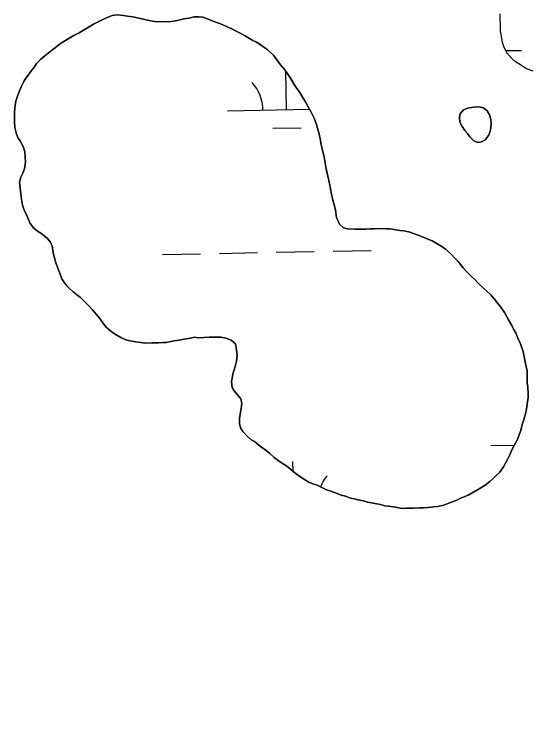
# Model space of a CAD drawing. Extents: x 3925854 to 3964121, y 224593 to 250589.
# Drawn here: x 3956046 to 3956482, y 232840 to 233447 of the extents above; entities that cross this region are included whole.
import ezdxf

# ---------------------------------------------------------------- set-up
doc = ezdxf.new("R2010")
doc.units = 0
for name, color, linetype in [('V-GRID-MAJR', 7, 'Continuous'), ('V-TOPO-SHOR', 7, 'Continuous'), ('V-WETL-SWMP', 7, 'Continuous')]:
    doc.layers.add(name, color=color, linetype=linetype)

msp = doc.modelspace()

# ---------------------------------------------------------------- linework, layer by layer
at = {"layer": 'V-GRID-MAJR'}
msp.add_spline([(3956721.012, 230511.505), (3956609.098, 236569.464), (3956497.148, 242629.345), (3956385.198, 248689.215), (3956385.162, 248691.149)], degree=3, dxfattribs=at)
at = {"layer": 'V-TOPO-SHOR'}
for points in [[(3956213.213, 233441.328), (3956209.803, 233442.692), (3956205.394, 233444.244), (3956201.595, 233444.605), (3956197.599, 233444.564), (3956193.613, 233443.525), (3956189.227, 233442.88), (3956185.045, 233441.639), (3956180.658, 233440.797), (3956175.87, 233440.349), (3956171.274, 233440.5), (3956166.68, 233440.255), (3956162.678, 233441.012), (3956158.476, 233441.77), (3956155.07, 233442.735), (3956149.866, 233443.681), (3956146.063, 233444.441), (3956141.662, 233445.194), (3956138.26, 233445.76), (3956133.06, 233446.304), (3956128.673, 233445.661), (3956123.9, 233443.615), (3956118.132, 233440.959), (3956112.967, 233438.311), (3956109.394, 233436.077), (3956104.429, 233433.23), (3956100.853, 233431.196), (3956096.485, 233428.755), (3956093.11, 233426.724), (3956087.945, 233423.875), (3956084.174, 233421.438), (3956080.806, 233418.808), (3956076.251, 233414.966), (3956071.889, 233411.724), (3956068.522, 233408.894), (3956064.764, 233405.261), (3956062.603, 233401.644), (3956060.629, 233399.225), (3956058.658, 233396.61), (3956055.898, 233392.985), (3956054.13, 233389.97), (3956052.172, 233386.157), (3956049.832, 233380.74), (3956048.474, 233376.73), (3956047.509, 233373.324), (3956046.743, 233369.92), (3956046.205, 233364.122), (3956046.25, 233359.727), (3956046.286, 233355.932), (3956046.536, 233351.142), (3956047.988, 233345.762), (3956049.217, 233342.778), (3956051.251, 233339.405), (3956053.489, 233335.231), (3956054.933, 233330.652), (3956055.378, 233326.263), (3956055.619, 233322.269), (3956054.88, 233316.469), (3956053.317, 233312.859), (3956051.556, 233309.244), (3956050.598, 233305.238), (3956051.275, 233297.657), (3956052.146, 233290.673), (3956053.194, 233285.69), (3956054.227, 233282.305), (3956056.068, 233278.129), (3956057.497, 233274.946), (3956059.338, 233270.77), (3956062.175, 233266.805), (3956065.601, 233263.842), (3956068.415, 233262.075), (3956071.032, 233260.102), (3956074.256, 233257.538), (3956076.48, 233254.765), (3956078.112, 233251.386), (3956078.749, 233247.597), (3956079.181, 233244.404), (3956080.015, 233241.218), (3956081.055, 233237.034), (3956083.103, 233232.059), (3956084.75, 233227.283), (3956086.384, 233223.703), (3956088.008, 233221.125), (3956090.439, 233217.754), (3956092.659, 233215.579), (3956095.885, 233212.613), (3956098.504, 233210.445), (3956101.927, 233207.882), (3956105.154, 233204.718), (3956108.785, 233201.161), (3956111.816, 233197.794), (3956115.253, 233193.835), (3956118.288, 233190.071), (3956121.327, 233185.707), (3956123.754, 233182.735), (3956127.586, 233179.378), (3956130.803, 233177.214), (3956136.026, 233174.271), (3956140.241, 233172.317), (3956143.646, 233171.35), (3956148.648, 233170.603)], [(3956483.917, 233398.703), (3956478.503, 233400.845), (3956473.477, 233403.991), (3956469.055, 233406.741), (3956466.636, 233408.914), (3956461.787, 233414.259), (3956459.337, 233419.427), (3956458.102, 233423.011), (3956457.25, 233428.194), (3956456.409, 233432.38), (3956456.347, 233438.573), (3956456.298, 233443.368), (3956456.261, 233446.962)], [(3956236.691, 233430.779), (3956233.48, 233432.345), (3956229.662, 233434.504), (3956225.249, 233436.456), (3956221.636, 233438.016), (3956213.213, 233441.328)], [(3956472.443, 233092.795), (3956473.612, 233095.605), (3956474.179, 233098.605), (3956475.338, 233102.613), (3956477.083, 233107.823), (3956478.036, 233112.427), (3956478.603, 233115.63), (3956479.357, 233120.031), (3956479.721, 233123.431), (3956479.887, 233126.628), (3956479.631, 233132.219), (3956478.994, 233136.01), (3956478.955, 233139.805), (3956478.892, 233145.996), (3956478.255, 233149.785), (3956477.415, 233153.77), (3956476.16, 233159.351), (3956475.531, 233162.341), (3956473.469, 233168.712), (3956471.22, 233173.683), (3956469.377, 233178.059), (3956467.548, 233181.238), (3956465.92, 233184.216), (3956463.274, 233188.984), (3956461.445, 233192.162), (3956459.813, 233195.341), (3956456.773, 233199.705), (3956454.547, 233202.478), (3956452.12, 233205.449), (3956448.278, 233210.004), (3956445.251, 233212.97), (3956442.226, 233215.737), (3956437.59, 233220.084), (3956434.964, 233222.853), (3956432.14, 233225.62), (3956427.499, 233230.169), (3956424.874, 233232.938), (3956420.624, 233238.289), (3956417.595, 233241.453), (3956414.769, 233244.421), (3956410.132, 233248.568), (3956406.913, 233250.933), (3956403.497, 233252.895), (3956398.676, 233255.644), (3956395.264, 233257.206), (3956392.054, 233258.374), (3956387.041, 233260.319), (3956383.631, 233261.683), (3956380.223, 233262.847), (3956375.019, 233263.994), (3956371.619, 233264.358), (3956368.218, 233264.921), (3956363.413, 233265.872), (3956359.819, 233265.837), (3956356.02, 233266.197), (3956350.032, 233265.736), (3956346.435, 233265.898), (3956342.843, 233265.464), (3956337.449, 233265.607), (3956333.852, 233265.573), (3956327.461, 233265.706), (3956324.055, 233266.67), (3956320.626, 233269.832), (3956318.173, 233275.401), (3956317.112, 233281.582), (3956316.276, 233285.17), (3956315.238, 233288.953), (3956313.976, 233295.133), (3956312.934, 233299.516), (3956312.088, 233304.104), (3956310.628, 233310.28), (3956309.991, 233313.869), (3956309.153, 233317.655), (3956308.299, 233323.041), (3956307.665, 233326.63), (3956306.624, 233330.615), (3956305.162, 233336.992), (3956304.314, 233341.777), (3956303.265, 233346.759), (3956300.789, 233354.525), (3956299.145, 233359.103), (3956297.103, 233363.477), (3956293.847, 233369.236), (3956291.811, 233373.013), (3956289.982, 233375.988), (3956287.137, 233380.754), (3956284.706, 233384.125), (3956282.474, 233387.498), (3956279.226, 233392.86), (3956276.994, 233396.233), (3956274.561, 233399.803), (3956270.919, 233404.161), (3956268.693, 233407.134), (3956264.845, 233412.289), (3956259.602, 233417.03), (3956254.57, 233420.774), (3956250.552, 233423.129), (3956247.539, 233424.696), (3956244.529, 233426.265), (3956240.91, 233428.425), (3956236.691, 233430.779)], [(3956433.483, 233368.46), (3956428.898, 233367.614), (3956425.316, 233366.179), (3956422.555, 233362.754), (3956421.785, 233359.752), (3956422.027, 233355.758), (3956424.063, 233351.984), (3956426.492, 233348.811), (3956428.517, 233346.235), (3956430.545, 233343.259), (3956433.973, 233340.099), (3956437.383, 233338.537), (3956440.373, 233339.165), (3956443.553, 233340.796), (3956446.312, 233344.421), (3956447.877, 233347.83), (3956448.245, 233350.831), (3956448.606, 233354.63), (3956448.37, 233358.023), (3956447.131, 233362.007), (3956445.3, 233365.384), (3956442.081, 233367.747), (3956438.276, 233368.708), (3956433.483, 233368.46)], [(3956148.648, 233170.603), (3956153.051, 233169.849), (3956156.049, 233169.48), (3956162.84, 233169.548), (3956167.833, 233169.8), (3956171.628, 233169.839), (3956174.622, 233170.068), (3956180.801, 233171.33), (3956185.389, 233171.977), (3956189.376, 233172.616), (3956194.959, 233173.671), (3956198.346, 233174.504), (3956201.349, 233173.937), (3956206.141, 233174.185), (3956210.733, 233174.43), (3956215.525, 233174.48), (3956220.319, 233174.529), (3956224.923, 233173.576), (3956229.136, 233171.821), (3956232.761, 233168.862), (3956233.613, 233163.875), (3956234.262, 233158.888), (3956233.709, 233154.288), (3956232.368, 233148.683), (3956230.813, 233144.472), (3956229.49, 233137.069), (3956230.14, 233132.08), (3956231.569, 233129.098), (3956234.397, 233125.932), (3956237.228, 233122.565), (3956238.069, 233118.379), (3956237.512, 233114.176), (3956236.761, 233109.574), (3956236.2, 233105.773), (3956236.241, 233101.78), (3956237.078, 233097.993), (3956238.907, 233094.814), (3956242.542, 233091.056), (3956246.169, 233087.898), (3956248.979, 233086.528), (3956252.207, 233083.565), (3956254.822, 233081.595), (3956258.648, 233078.836), (3956261.666, 233076.47), (3956265.498, 233072.913), (3956268.92, 233070.351), (3956271.538, 233068.381), (3956274.35, 233066.81), (3956277.569, 233064.447), (3956281.401, 233061.09), (3956285.024, 233058.329), (3956287.84, 233056.361), (3956294.672, 233052.234), (3956298.084, 233050.873), (3956301.693, 233049.511), (3956306.309, 233047.36), (3956309.721, 233045.798), (3956313.327, 233044.634), (3956318.74, 233042.693), (3956321.951, 233041.327), (3956325.556, 233040.364), (3956329.767, 233038.81), (3956332.972, 233038.044), (3956335.974, 233037.274), (3956340.977, 233036.326), (3956344.184, 233035.361), (3956347.385, 233034.794), (3956351.989, 233033.841), (3956355.192, 233033.274), (3956358.998, 233032.316), (3956361.998, 233031.947), (3956368.199, 233031.009), (3956373.004, 233030.061), (3956377.194, 233030.302), (3956383.187, 233030.364), (3956388.18, 233030.413), (3956391.774, 233030.651), (3956395.366, 233030.886), (3956399.757, 233031.331), (3956403.347, 233031.767), (3956408.731, 233032.819), (3956412.909, 233034.462), (3956419.674, 233037.126), (3956422.656, 233038.556), (3956425.838, 233039.787), (3956429.815, 233041.624), (3956435.179, 233044.475), (3956438.554, 233046.506), (3956443.517, 233049.554), (3956447.479, 233052.789), (3956450.054, 233055.014), (3956452.425, 233057.434), (3956455.788, 233060.664), (3956458.94, 233065.092), (3956460.707, 233068.106), (3956462.665, 233071.922), (3956464.035, 233074.732), (3956465.983, 233079.547), (3956467.945, 233083.161), (3956470.691, 233088.183), (3956472.443, 233092.795)]]:
    msp.add_lwpolyline(points, dxfattribs=at)
at = {"layer": 'V-WETL-SWMP'}
for p, q in [((3956456.298, 233443.367), (3956456.261, 233446.962)), ((3956456.347, 233438.573), (3956456.298, 233443.367)), ((3956456.409, 233432.381), (3956456.347, 233438.573)), ((3956457.251, 233428.195), (3956456.409, 233432.381)), ((3956458.103, 233423.01), (3956457.251, 233428.195)), ((3956459.338, 233419.427), (3956458.103, 233423.01)), ((3956461.787, 233414.259), (3956459.338, 233419.427)), ((3956460.943, 233416.04), (3956474.125, 233416.279)), ((3956466.636, 233408.914), (3956461.787, 233414.259)), ((3956469.055, 233406.742), (3956466.636, 233408.914)), ((3956473.477, 233403.99), (3956469.055, 233406.742)), ((3956478.503, 233400.845), (3956473.477, 233403.99)), ((3956275.938, 233366.238), (3956275.348, 233398.646)), ((3956483.918, 233398.703), (3956478.503, 233400.845)), ((3956225.946, 233365.329), (3956295.342, 233366.591)), ((3956264.22, 233350.591), (3956288.216, 233351.028)), ((3956171.294, 233244.244), (3956203.289, 233244.826)), ((3956219.286, 233245.117), (3956251.281, 233245.699)), ((3956267.278, 233245.99), (3956299.273, 233246.572)), ((3956315.271, 233246.862), (3956347.265, 233247.444)), ((3956448.178, 233083.078), (3956468.097, 233083.44)), ((3956281.488, 233061.022), (3956281.331, 233069.612))]:
    msp.add_line(p, q, dxfattribs=at)
for points in [[(3956148.648, 233170.603), (3956143.647, 233171.351), (3956140.241, 233172.316), (3956136.026, 233174.27), (3956130.803, 233177.213), (3956127.585, 233179.378), (3956123.755, 233182.735), (3956121.328, 233185.707), (3956118.287, 233190.07), (3956115.253, 233193.835), (3956111.817, 233197.795), (3956108.786, 233201.16), (3956105.154, 233204.719), (3956101.926, 233207.882), (3956098.504, 233210.444), (3956095.885, 233212.614), (3956092.659, 233215.578), (3956090.44, 233217.753), (3956088.008, 233221.124), (3956086.384, 233223.704), (3956084.75, 233227.283), (3956083.103, 233232.06), (3956081.055, 233237.033), (3956080.014, 233241.218), (3956079.182, 233244.405), (3956078.75, 233247.597), (3956078.113, 233251.386), (3956076.48, 233254.765), (3956074.255, 233257.539), (3956071.033, 233260.103), (3956068.416, 233262.074), (3956065.601, 233263.843), (3956062.175, 233266.805), (3956059.338, 233270.771), (3956057.498, 233274.947), (3956056.067, 233278.129), (3956054.227, 233282.305), (3956053.194, 233285.69), (3956052.145, 233290.673), (3956051.275, 233297.656), (3956050.598, 233305.239), (3956051.556, 233309.244), (3956053.317, 233312.858), (3956054.879, 233316.469), (3956055.619, 233322.27), (3956055.378, 233326.262), (3956054.934, 233330.652), (3956053.489, 233335.232), (3956051.25, 233339.404), (3956049.218, 233342.779), (3956047.989, 233345.763), (3956046.536, 233351.142), (3956046.287, 233355.933), (3956046.249, 233359.728), (3956046.204, 233364.122), (3956046.744, 233369.921), (3956047.509, 233373.324), (3956048.473, 233376.73), (3956049.831, 233380.739), (3956052.173, 233386.156), (3956054.131, 233389.971), (3956055.898, 233392.985), (3956058.658, 233396.609), (3956060.629, 233399.226), (3956062.602, 233401.643), (3956064.763, 233405.261), (3956068.521, 233408.894), (3956071.888, 233411.725), (3956076.25, 233414.966), (3956080.805, 233418.807), (3956084.174, 233421.438), (3956087.945, 233423.874), (3956093.109, 233426.723), (3956096.484, 233428.755), (3956100.854, 233431.196), (3956104.429, 233433.23), (3956109.394, 233436.077), (3956112.967, 233438.311), (3956118.133, 233440.96), (3956123.899, 233443.615), (3956128.673, 233445.661), (3956133.061, 233446.305), (3956138.26, 233445.759), (3956141.661, 233445.194), (3956146.064, 233444.44), (3956149.867, 233443.68), (3956155.07, 233442.734), (3956158.476, 233441.77), (3956162.678, 233441.013), (3956166.681, 233440.255), (3956171.273, 233440.501), (3956175.869, 233440.348), (3956180.658, 233440.797), (3956185.044, 233441.64), (3956189.226, 233442.881), (3956193.614, 233443.525), (3956197.599, 233444.564), (3956201.594, 233444.605), (3956205.393, 233444.244), (3956209.803, 233442.691), (3956213.213, 233441.327)], [(3956213.213, 233441.327), (3956221.636, 233438.017), (3956225.248, 233436.456), (3956229.662, 233434.503), (3956233.479, 233432.345), (3956236.691, 233430.779), (3956240.91, 233428.425), (3956244.528, 233426.265), (3956247.54, 233424.697), (3956250.552, 233423.13), (3956254.571, 233420.774), (3956259.603, 233417.03), (3956264.845, 233412.289), (3956268.693, 233407.134), (3956270.92, 233404.161), (3956274.56, 233399.803), (3956276.993, 233396.232), (3956279.225, 233392.859), (3956282.475, 233387.499), (3956284.707, 233384.126), (3956287.138, 233380.754), (3956289.983, 233375.989), (3956291.811, 233373.012), (3956293.847, 233369.237), (3956297.102, 233363.477), (3956299.144, 233359.103), (3956300.789, 233354.526), (3956303.265, 233346.76), (3956304.314, 233341.777), (3956305.162, 233336.992), (3956306.625, 233330.615), (3956307.664, 233326.63), (3956308.3, 233323.041), (3956309.154, 233317.656), (3956309.991, 233313.869), (3956310.627, 233310.28), (3956312.088, 233304.103), (3956312.934, 233299.517), (3956313.977, 233295.133), (3956315.238, 233288.953), (3956316.276, 233285.169), (3956317.111, 233281.582), (3956318.173, 233275.4), (3956320.626, 233269.832), (3956324.054, 233266.671), (3956327.46, 233265.706), (3956333.853, 233265.572), (3956337.449, 233265.608), (3956342.843, 233265.463), (3956346.435, 233265.899), (3956350.032, 233265.736), (3956356.02, 233266.197), (3956359.819, 233265.836), (3956363.414, 233265.872), (3956368.218, 233264.922), (3956371.619, 233264.358), (3956375.019, 233263.993), (3956380.224, 233262.847), (3956383.632, 233261.683), (3956387.041, 233260.32), (3956392.055, 233258.373), (3956395.263, 233257.207), (3956398.675, 233255.644), (3956403.497, 233252.896), (3956406.912, 233250.933), (3956410.133, 233248.569), (3956414.769, 233244.421), (3956417.596, 233241.454), (3956420.624, 233238.289), (3956424.874, 233232.938), (3956427.499, 233230.169), (3956432.139, 233225.621), (3956434.964, 233222.854), (3956437.589, 233220.084), (3956442.227, 233215.736), (3956445.252, 233212.97), (3956448.278, 233210.005), (3956452.12, 233205.45), (3956454.547, 233202.478), (3956456.773, 233199.704), (3956459.813, 233195.34), (3956461.444, 233192.161), (3956463.274, 233188.983), (3956465.919, 233184.216), (3956467.547, 233181.237), (3956469.377, 233178.059), (3956471.22, 233173.683), (3956473.468, 233168.712), (3956475.53, 233162.341), (3956476.16, 233159.351), (3956477.415, 233153.771), (3956478.254, 233149.784), (3956478.892, 233145.995), (3956478.955, 233139.804), (3956478.994, 233136.009), (3956479.631, 233132.22), (3956479.888, 233126.629), (3956479.721, 233123.432), (3956479.356, 233120.032), (3956478.602, 233115.63), (3956478.035, 233112.428)], [(3956171.628, 233169.838), (3956167.833, 233169.8), (3956162.841, 233169.549), (3956156.05, 233169.48), (3956153.05, 233169.849), (3956148.648, 233170.603)], [(3956478.035, 233112.428), (3956477.083, 233107.824), (3956475.338, 233102.613), (3956474.18, 233098.606), (3956473.612, 233095.604), (3956472.442, 233092.795), (3956470.691, 233088.183), (3956467.945, 233083.161), (3956465.984, 233079.546), (3956464.036, 233074.732), (3956462.666, 233071.921), (3956460.707, 233068.106), (3956458.94, 233065.092), (3956455.789, 233060.665), (3956452.426, 233057.435), (3956450.054, 233055.014), (3956447.48, 233052.79), (3956443.517, 233049.554), (3956438.555, 233046.507), (3956435.179, 233044.475), (3956429.815, 233041.624), (3956425.839, 233039.786), (3956422.655, 233038.555), (3956419.673, 233037.127), (3956412.909, 233034.461), (3956408.731, 233032.82), (3956403.348, 233031.767), (3956399.757, 233031.331), (3956395.367, 233030.887), (3956391.774, 233030.65), (3956388.18, 233030.414), (3956383.187, 233030.363), (3956377.195, 233030.302), (3956373.003, 233030.06), (3956368.199, 233031.01), (3956361.997, 233031.946), (3956358.997, 233032.315), (3956355.192, 233033.275), (3956351.99, 233033.842), (3956347.386, 233034.794), (3956344.184, 233035.36), (3956340.978, 233036.326), (3956335.975, 233037.274), (3956332.971, 233038.043), (3956329.767, 233038.809), (3956325.556, 233040.364), (3956321.951, 233041.327), (3956318.741, 233042.692), (3956313.328, 233044.635), (3956309.72, 233045.797), (3956306.309, 233047.36), (3956301.692, 233049.51), (3956298.083, 233050.872), (3956294.673, 233052.235), (3956287.84, 233056.361), (3956285.023, 233058.33), (3956281.4, 233061.089), (3956277.57, 233064.446), (3956274.35, 233066.811), (3956271.537, 233068.38), (3956268.921, 233070.351), (3956265.499, 233072.913), (3956261.667, 233076.47), (3956258.647, 233078.836), (3956254.823, 233081.594), (3956252.207, 233083.565), (3956248.98, 233086.528), (3956246.17, 233087.898), (3956242.542, 233091.057), (3956238.908, 233094.815), (3956237.078, 233097.993), (3956236.241, 233101.78), (3956236.2, 233105.774), (3956236.761, 233109.575), (3956237.513, 233114.177), (3956238.07, 233118.378), (3956237.228, 233122.564), (3956234.397, 233125.931), (3956231.569, 233129.098), (3956230.14, 233132.08), (3956229.49, 233137.068), (3956230.813, 233144.472), (3956232.368, 233148.683), (3956233.709, 233154.289), (3956234.262, 233158.889), (3956233.612, 233163.876), (3956232.762, 233168.862), (3956229.137, 233171.821), (3956224.924, 233173.576), (3956220.32, 233174.528), (3956215.526, 233174.479), (3956210.733, 233174.431), (3956206.141, 233174.184), (3956201.349, 233173.936), (3956198.347, 233174.504), (3956194.96, 233173.671), (3956189.377, 233172.615), (3956185.389, 233171.976), (3956180.801, 233171.33), (3956174.622, 233170.068), (3956171.628, 233169.838)]]:
    msp.add_lwpolyline(points, dxfattribs=at)
msp.add_lwpolyline([(3956428.898, 233367.614), (3956433.483, 233368.459), (3956438.275, 233368.708), (3956442.08, 233367.748), (3956445.3, 233365.383), (3956447.132, 233362.006), (3956448.371, 233358.024), (3956448.606, 233354.63), (3956448.245, 233350.831), (3956447.876, 233347.831), (3956446.312, 233344.42), (3956443.553, 233340.796), (3956440.373, 233339.166), (3956437.383, 233338.536), (3956433.972, 233340.099), (3956430.544, 233343.26), (3956428.516, 233346.236), (3956426.492, 233348.812), (3956424.063, 233351.984), (3956422.027, 233355.758), (3956421.786, 233359.751), (3956422.555, 233362.755), (3956425.317, 233366.179)], close=True, dxfattribs=at)
for centre, start, end in [((3956220.695, 233365.708), 0.269879, 41.813537), ((3956337.211, 233035.097), 140.269876, 158.16637)]:
    msp.add_arc(centre, 35.246, start, end, dxfattribs=at)

doc.saveas('drawing.dxf')
